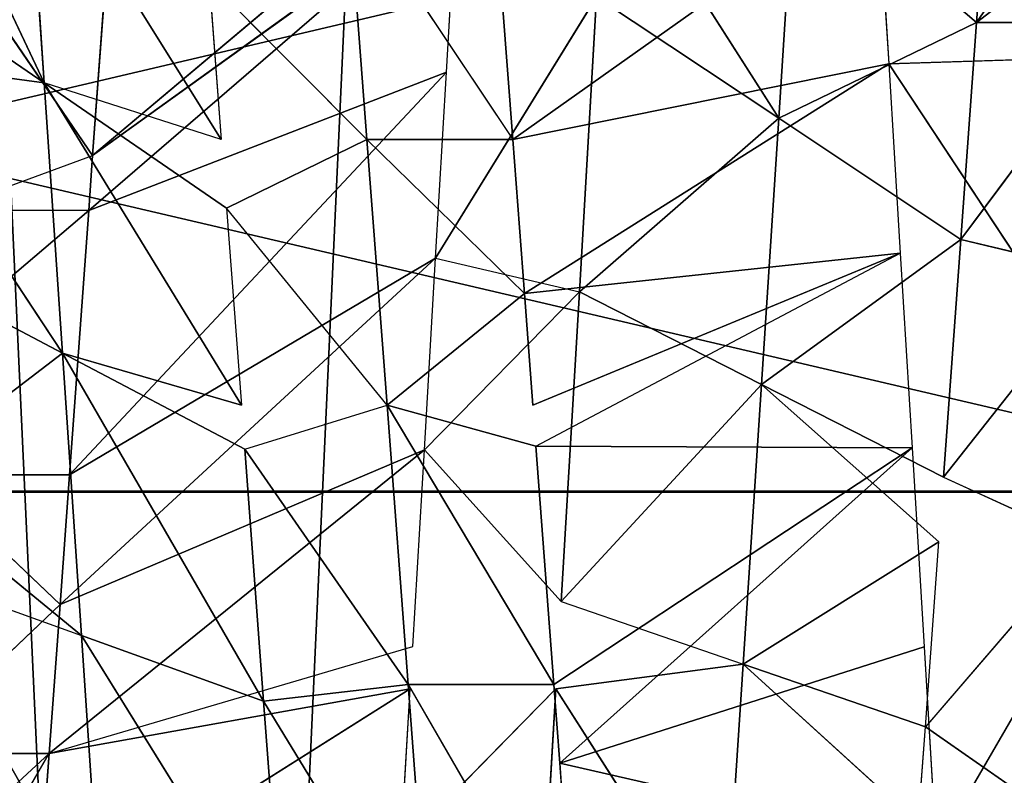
# Model space of a CAD drawing. Extents: x 143 to 263, y -61 to 82.
# Tile 286 of 656: x 154.066 to 154.657, y 72.515 to 72.969. Entities that reach past the tile are written whole.
import ezdxf

# ---------------------------------------------------------------- set-up
doc = ezdxf.new("R2010")
doc.units = 0
doc.header["$LTSCALE"] = 25.4
doc.layers.get('0').update_dxf_attribs({"color": 13, "linetype": 'CONTINUOUS'})

# ---------------------------------------------------------------- blocks, each defined once
blk = doc.blocks.new('ICE-BALL-8126_STL')
at = {"color": 41}
for p, q in [((9.54699, -48.99769, 93.24256), (9.54699, -50.79876, 93.24256)), ((9.54699, -48.99769, 93.24256), (9.54699, -50.79876, 93.24256)), ((9.5475, -50.79876, 96.6234), (9.5475, -48.99769, 96.6234)), ((9.5475, -50.79876, 96.6234), (9.5475, -48.99769, 96.6234)), ((9.26555, -49.22311, 93.54403), (9.26555, -49.13561, 93.54403)), ((9.26555, -49.13561, 93.54403), (9.3957, -49.23253, 93.48266)), ((9.26555, -49.13561, 93.54403), (9.3957, -49.23253, 93.48266)), ((9.26555, -49.22311, 93.54403), (9.26555, -49.13561, 93.54403)), ((9.41636, -49.14652, 93.47423), (9.3957, -49.23253, 93.48266)), ((9.41636, -49.14652, 93.47423), (9.3957, -49.23253, 93.48266)), ((9.53855, -49.24291, 93.43109), (9.41636, -49.14652, 93.47423)), ((9.53855, -49.24291, 93.43109), (9.41636, -49.14652, 93.47423)), ((9.53855, -49.24291, 93.43109), (9.57739, -49.15824, 93.4197)), ((9.57739, -49.15824, 93.4197), (9.68833, -49.25386, 93.39302)), ((9.76184, -49.24736, 96.86832), (9.62509, -49.1681, 96.84653)), ((9.74643, -49.17062, 93.38239), (9.68833, -49.25386, 93.39302)), ((9.29033, -49.27592, 96.74919), (9.43624, -49.17954, 96.79964)), ((9.28754, -49.18859, 96.7481), (9.29033, -49.27592, 96.74919)), ((9.26555, -49.22311, 93.54403), (9.12186, -49.21192, 93.63011)), ((9.26555, -49.22311, 93.54403), (9.12186, -49.21192, 93.63011)), ((9.26555, -49.22311, 93.54403), (9.17215, -49.33217, 93.37914)), ((9.26555, -49.22311, 93.54403), (9.17215, -49.33217, 93.37914)), ((9.3957, -49.23253, 93.48266), (9.26555, -49.22311, 93.54403)), ((9.3957, -49.23253, 93.48266), (9.26555, -49.22311, 93.54403)), ((9.32284, -49.3419, 93.30779), (9.26555, -49.22311, 93.54403)), ((9.32284, -49.3419, 93.30779), (9.26555, -49.22311, 93.54403)), ((9.3957, -49.23253, 93.48266), (9.32284, -49.3419, 93.30779)), ((9.3957, -49.23253, 93.48266), (9.32284, -49.3419, 93.30779)), ((9.53855, -49.24291, 93.43109), (9.3957, -49.23253, 93.48266)), ((9.3957, -49.23253, 93.48266), (9.48291, -49.35228, 93.25)), ((9.3957, -49.23253, 93.48266), (9.48291, -49.35228, 93.25)), ((9.53855, -49.24291, 93.43109), (9.3957, -49.23253, 93.48266)), ((9.53855, -49.24291, 93.43109), (9.48291, -49.35228, 93.25)), ((9.48291, -49.35228, 93.25), (9.57739, -49.24574, 93.4197)), ((9.57739, -49.24574, 93.4197), (9.65075, -49.36323, 93.20734)), ((9.57739, -49.24574, 93.4197), (9.65075, -49.36323, 93.20734)), ((9.68833, -49.25386, 93.39302), (9.57739, -49.24574, 93.4197)), ((9.64043, -49.25468, 96.84947), (9.76184, -49.24736, 96.86832)), ((9.76184, -49.24736, 96.86832), (9.71029, -49.47343, 96.47708)), ((9.76184, -49.24736, 96.86832), (9.71029, -49.47343, 96.47708)), ((9.68833, -49.25386, 93.39302), (9.65075, -49.36323, 93.20734)), ((9.68833, -49.25386, 93.39302), (9.65075, -49.36323, 93.20734)), ((9.74643, -49.25812, 93.38239), (9.68833, -49.25386, 93.39302)), ((9.52093, -49.2619, 96.82315), (9.64043, -49.25468, 96.84947)), ((9.64043, -49.25468, 96.84947), (9.71029, -49.47343, 96.47708)), ((9.64043, -49.25468, 96.84947), (9.71029, -49.47343, 96.47708)), ((9.65075, -49.36323, 93.20734), (9.74643, -49.25812, 93.38239)), ((9.65075, -49.36323, 93.20734), (9.74643, -49.25812, 93.38239)), ((9.40402, -49.269, 96.7896), (9.52093, -49.2619, 96.82315)), ((9.51982, -49.48775, 96.42885), (9.52093, -49.2619, 96.82315)), ((9.51982, -49.48775, 96.42885), (9.52093, -49.2619, 96.82315)), ((9.66308, -49.47697, 96.46748), (9.52093, -49.2619, 96.82315)), ((9.66308, -49.47697, 96.46748), (9.52093, -49.2619, 96.82315)), ((9.71029, -49.47343, 96.47708), (9.52093, -49.2619, 96.82315)), ((9.71029, -49.47343, 96.47708), (9.52093, -49.2619, 96.82315)), ((9.29033, -49.27592, 96.74919), (9.40402, -49.269, 96.7896)), ((9.42822, -49.49467, 96.39629), (9.40402, -49.269, 96.7896)), ((9.42822, -49.49467, 96.39629), (9.40402, -49.269, 96.7896)), ((9.49517, -49.48961, 96.42071), (9.40402, -49.269, 96.7896)), ((9.51982, -49.48775, 96.42885), (9.40402, -49.269, 96.7896)), ((9.18043, -49.28264, 96.70232), (9.29033, -49.27592, 96.74919)), ((9.33583, -49.50169, 96.35674), (9.29033, -49.27592, 96.74919)), ((9.33583, -49.50169, 96.35674), (9.29033, -49.27592, 96.74919)), ((9.42822, -49.49467, 96.39629), (9.29033, -49.27592, 96.74919)), ((9.42822, -49.49467, 96.39629), (9.29033, -49.27592, 96.74919)), ((9.33583, -49.50169, 96.35674), (9.18043, -49.28264, 96.70232)), ((9.33583, -49.50169, 96.35674), (9.18043, -49.28264, 96.70232)), ((9.17215, -49.33217, 93.37914), (9.32284, -49.3419, 93.30779)), ((9.17215, -49.33217, 93.37914), (9.32284, -49.3419, 93.30779)), ((9.15969, -49.44602, 93.17326), (9.32284, -49.3419, 93.30779)), ((9.15969, -49.44602, 93.17326), (9.32284, -49.3419, 93.30779)), ((9.24997, -49.45128, 93.13292), (9.32284, -49.3419, 93.30779)), ((9.24997, -49.45128, 93.13292), (9.32284, -49.3419, 93.30779)), ((9.48291, -49.35228, 93.25), (9.32284, -49.3419, 93.30779)), ((9.32284, -49.3419, 93.30779), (9.42727, -49.46166, 93.06892)), ((9.32284, -49.3419, 93.30779), (9.42727, -49.46166, 93.06892)), ((9.48291, -49.35228, 93.25), (9.32284, -49.3419, 93.30779)), ((9.48291, -49.35228, 93.25), (9.42727, -49.46166, 93.06892)), ((9.48291, -49.35228, 93.25), (9.42727, -49.46166, 93.06892)), ((9.65075, -49.36323, 93.20734), (9.48291, -49.35228, 93.25)), ((9.65075, -49.36323, 93.20734), (9.48291, -49.35228, 93.25)), ((9.61317, -49.47261, 93.02167), (9.48291, -49.35228, 93.25)), ((9.61317, -49.47261, 93.02167), (9.48291, -49.35228, 93.25)), ((9.61317, -49.47261, 93.02167), (9.65075, -49.36323, 93.20734)), ((9.82416, -49.37461, 93.18116), (9.65075, -49.36323, 93.20734)), ((9.82416, -49.37461, 93.18116), (9.65075, -49.36323, 93.20734)), ((9.66559, -49.4757, 93.0118), (9.65075, -49.36323, 93.20734)), ((9.66559, -49.4757, 93.0118), (9.82416, -49.37461, 93.18116)), ((9.66559, -49.4757, 93.0118), (9.82416, -49.37461, 93.18116)), ((9.24997, -49.45128, 93.13292), (9.42727, -49.46166, 93.06892)), ((9.40692, -49.54796, 93.07529), (9.24997, -49.45128, 93.13292)), ((9.24997, -49.45128, 93.13292), (9.42727, -49.46166, 93.06892)), ((9.40692, -49.54796, 93.07529), (9.42727, -49.46166, 93.06892)), ((9.42727, -49.46166, 93.06892), (9.61317, -49.47261, 93.02167)), ((9.52209, -49.55473, 93.04238), (9.42727, -49.46166, 93.06892)), ((9.42727, -49.46166, 93.06892), (9.61317, -49.47261, 93.02167)), ((9.66308, -49.56447, 96.46748), (9.83671, -49.46398, 96.49551)), ((9.71029, -49.47343, 96.47708), (9.83671, -49.46398, 96.49551)), ((9.52209, -49.55473, 93.04238), (9.61317, -49.47261, 93.02167)), ((9.49517, -49.57711, 96.42071), (9.66308, -49.47697, 96.46748)), ((9.49517, -49.57711, 96.42071), (9.66308, -49.47697, 96.46748)), ((9.51982, -49.48775, 96.42885), (9.66308, -49.47697, 96.46748)), ((9.51982, -49.48775, 96.42885), (9.66308, -49.47697, 96.46748)), ((9.66308, -49.47697, 96.46748), (9.71029, -49.47343, 96.47708)), ((9.66308, -49.56447, 96.46748), (9.66308, -49.47697, 96.46748)), ((9.66559, -49.4757, 93.0118), (9.80524, -49.48399, 92.99266)), ((9.76053, -49.56883, 92.99767), (9.66559, -49.4757, 93.0118)), ((9.66559, -49.4757, 93.0118), (9.80524, -49.48399, 92.99266)), ((9.42822, -49.49467, 96.39629), (9.49517, -49.48961, 96.42071)), ((9.51982, -49.48775, 96.42885), (9.49517, -49.57711, 96.42071)), ((9.33583, -49.50169, 96.35674), (9.42822, -49.49467, 96.39629)), ((9.42822, -49.49467, 96.39629), (9.33583, -49.58918, 96.35674)), ((9.49517, -49.57711, 96.42071), (9.42822, -49.49467, 96.39629)), ((9.18746, -49.60051, 96.2776), (9.33583, -49.50169, 96.35674)), ((9.25459, -49.50788, 96.31593), (9.33583, -49.50169, 96.35674)), ((9.33583, -49.58918, 96.35674), (9.33583, -49.50169, 96.35674)), ((9.34542, -49.75389, 93.50465), (9.15968, -49.53352, 93.17326)), ((9.34542, -49.75389, 93.50465), (9.15968, -49.53352, 93.17326)), ((9.29525, -49.54142, 93.11472), (9.18757, -49.53514, 93.16022)), ((9.37844, -49.75628, 93.48997), (9.18757, -49.53514, 93.16022)), ((9.37844, -49.75628, 93.48997), (9.18757, -49.53514, 93.16022)), ((9.34542, -49.75389, 93.50465), (9.18757, -49.53514, 93.16022)), ((9.34542, -49.75389, 93.50465), (9.18757, -49.53514, 93.16022)), ((9.40692, -49.54796, 93.07529), (9.29525, -49.54142, 93.11472)), ((9.53714, -49.7678, 93.43153), (9.29525, -49.54142, 93.11472)), ((9.53714, -49.7678, 93.43153), (9.29525, -49.54142, 93.11472)), ((9.37844, -49.75628, 93.48997), (9.29525, -49.54142, 93.11472)), ((9.37844, -49.75628, 93.48997), (9.29525, -49.54142, 93.11472)), ((9.52209, -49.55473, 93.04238), (9.40692, -49.54796, 93.07529)), ((9.61494, -49.77348, 93.40971), (9.40692, -49.54796, 93.07529)), ((9.61494, -49.77348, 93.40971), (9.40692, -49.54796, 93.07529)), ((9.53714, -49.7678, 93.43153), (9.40692, -49.54796, 93.07529)), ((9.53714, -49.7678, 93.43153), (9.40692, -49.54796, 93.07529)), ((9.64016, -49.5617, 93.0164), (9.52209, -49.55473, 93.04238)), ((9.70446, -49.78004, 93.38985), (9.52209, -49.55473, 93.04238)), ((9.70446, -49.78004, 93.38985), (9.52209, -49.55473, 93.04238)), ((9.61494, -49.77348, 93.40971), (9.52209, -49.55473, 93.04238)), ((9.61494, -49.77348, 93.40971), (9.52209, -49.55473, 93.04238)), ((9.66308, -49.56447, 96.46748), (9.83671, -49.55148, 96.49551)), ((9.66308, -49.56447, 96.46748), (9.83671, -49.55148, 96.49551)), ((9.83671, -49.55148, 96.49551), (9.67293, -49.65123, 96.4696)), ((9.83671, -49.55148, 96.49551), (9.67293, -49.65123, 96.4696)), ((9.66308, -49.56447, 96.46748), (9.49517, -49.57711, 96.42071)), ((9.66308, -49.56447, 96.46748), (9.49517, -49.57711, 96.42071)), ((9.52165, -49.66261, 96.42944), (9.66308, -49.56447, 96.46748)), ((9.52165, -49.66261, 96.42944), (9.66308, -49.56447, 96.46748)), ((9.70446, -49.78004, 93.38985), (9.64016, -49.5617, 93.0164)), ((9.66308, -49.56447, 96.46748), (9.67293, -49.65123, 96.4696)), ((9.66308, -49.56447, 96.46748), (9.67293, -49.65123, 96.4696)), ((9.76053, -49.56883, 92.99767), (9.6656, -49.56321, 93.0118)), ((9.80706, -49.78758, 93.37369), (9.6656, -49.56321, 93.0118)), ((9.80706, -49.78758, 93.37369), (9.6656, -49.56321, 93.0118)), ((9.70446, -49.78004, 93.38985), (9.6656, -49.56321, 93.0118)), ((9.33583, -49.58918, 96.35674), (9.49517, -49.57711, 96.42071)), ((9.33583, -49.58918, 96.35674), (9.49517, -49.57711, 96.42071)), ((9.49517, -49.57711, 96.42071), (9.37692, -49.67356, 96.37519)), ((9.52165, -49.66261, 96.42944), (9.49517, -49.57711, 96.42071)), ((9.33583, -49.58918, 96.35674), (9.18746, -49.60051, 96.2776)), ((9.33583, -49.58918, 96.35674), (9.18746, -49.60051, 96.2776)), ((9.24055, -49.68395, 96.30827), (9.33583, -49.58918, 96.35674)), ((9.33583, -49.58918, 96.35674), (9.37692, -49.67356, 96.37519)), ((9.82867, -49.63958, 96.49465), (9.63349, -49.7606, 96.6549)), ((9.82867, -49.63958, 96.49465), (9.63349, -49.7606, 96.6549)), ((9.67293, -49.65123, 96.4696), (9.82867, -49.63958, 96.49465)), ((9.67293, -49.65123, 96.4696), (9.82867, -49.63958, 96.49465)), ((9.46397, -49.77198, 96.60988), (9.67293, -49.65123, 96.4696)), ((9.46397, -49.77198, 96.60988), (9.67293, -49.65123, 96.4696)), ((9.52165, -49.66261, 96.42944), (9.67293, -49.65123, 96.4696)), ((9.52165, -49.66261, 96.42944), (9.67293, -49.65123, 96.4696)), ((9.63349, -49.7606, 96.6549), (9.67293, -49.65123, 96.4696)), ((9.63349, -49.7606, 96.6549), (9.67293, -49.65123, 96.4696)), ((9.30179, -49.78294, 96.5491), (9.49517, -49.66461, 96.42071)), ((9.30179, -49.78294, 96.5491), (9.49517, -49.66461, 96.42071)), ((9.37692, -49.67356, 96.37519), (9.49517, -49.66461, 96.42071)), ((9.52165, -49.66261, 96.42944), (9.46397, -49.77198, 96.60988)), ((9.46397, -49.77198, 96.60988), (9.49517, -49.66461, 96.42071)), ((9.37692, -49.67356, 96.37519), (9.30179, -49.78294, 96.5491)), ((9.33583, -49.67669, 96.35674), (9.14897, -49.79332, 96.47411)), ((9.33583, -49.67669, 96.35674), (9.14897, -49.79332, 96.47411)), ((9.24055, -49.68395, 96.30827), (9.33583, -49.67669, 96.35674)), ((9.33583, -49.67669, 96.35674), (9.30179, -49.78294, 96.5491)), ((9.34542, -49.75389, 93.50465), (9.22988, -49.74545, 93.56348)), ((9.63349, -49.7606, 96.6549), (9.80801, -49.74895, 96.68297)), ((9.63349, -49.7606, 96.6549), (9.80801, -49.74895, 96.68297)), ((9.22988, -49.83295, 93.56348), (9.34542, -49.75389, 93.50465)), ((9.37844, -49.75628, 93.48997), (9.34542, -49.75389, 93.50465)), ((9.37844, -49.84378, 93.48997), (9.34542, -49.75389, 93.50465)), ((9.53714, -49.7678, 93.43153), (9.37844, -49.75628, 93.48997)), ((9.53714, -49.7678, 93.43153), (9.37844, -49.75628, 93.48997)), ((9.37844, -49.75628, 93.48997), (9.37844, -49.84378, 93.48997)), ((9.46397, -49.77198, 96.60988), (9.63349, -49.7606, 96.6549)), ((9.46397, -49.77198, 96.60988), (9.63349, -49.7606, 96.6549)), ((9.54135, -49.87317, 96.8282), (9.63349, -49.7606, 96.6549)), ((9.59405, -49.86998, 96.84019), (9.63349, -49.7606, 96.6549)), ((9.61494, -49.77348, 93.40971), (9.53714, -49.7678, 93.43153)), ((9.53714, -49.7678, 93.43153), (9.53714, -49.8553, 93.43153)), ((9.28754, -49.88859, 96.7481), (9.46397, -49.77198, 96.60988)), ((9.28754, -49.88859, 96.7481), (9.46397, -49.77198, 96.60988)), ((9.46397, -49.77198, 96.60988), (9.30179, -49.78294, 96.5491)), ((9.46397, -49.77198, 96.60988), (9.30179, -49.78294, 96.5491)), ((9.40629, -49.88136, 96.79033), (9.46397, -49.77198, 96.60988)), ((9.40629, -49.88136, 96.79033), (9.46397, -49.77198, 96.60988)), ((9.54135, -49.87317, 96.8282), (9.46397, -49.77198, 96.60988)), ((9.54135, -49.87317, 96.8282), (9.46397, -49.77198, 96.60988)), ((9.61494, -49.77348, 93.40971), (9.53714, -49.8553, 93.43153)), ((9.70446, -49.78004, 93.38985), (9.61494, -49.77348, 93.40971)), ((9.61494, -49.77348, 93.40971), (9.70446, -49.86754, 93.38985)), ((9.80706, -49.78758, 93.37369), (9.70446, -49.78004, 93.38985)), ((9.87769, -49.88029, 93.36656), (9.70446, -49.78004, 93.38985)), ((9.70446, -49.86754, 93.38985), (9.70446, -49.78004, 93.38985)), ((9.30179, -49.78294, 96.5491), (9.04701, -49.90334, 96.63418)), ((9.30179, -49.78294, 96.5491), (9.04701, -49.90334, 96.63418)), ((9.14897, -49.79332, 96.47411), (9.30179, -49.78294, 96.5491)), ((9.14897, -49.79332, 96.47411), (9.30179, -49.78294, 96.5491)), ((9.22666, -49.89231, 96.72301), (9.30179, -49.78294, 96.5491)), ((9.22666, -49.89231, 96.72301), (9.30179, -49.78294, 96.5491)), ((9.28754, -49.88859, 96.7481), (9.30179, -49.78294, 96.5491)), ((9.28754, -49.88859, 96.7481), (9.30179, -49.78294, 96.5491))]:
    blk.add_line(p, q, dxfattribs=at)
mesh = blk.add_polyface(dxfattribs=at)
corners = [(9.54699, -50.79876, 93.24256), (9.125, -49.00351, 93.41737), (9.125, -50.80437, 93.41737), (9.54699, -48.99769, 93.24256)]
mesh.append_faces([[corners[k] for k in face] for face in [(0, 1, 2), (1, 0, 3)]], dxfattribs={"vtx0": -1, "color": 41})
mesh = blk.add_polyface(dxfattribs=at)
corners = [(9.5475, -48.99769, 96.6234), (9.125, -50.80437, 96.44846), (9.125, -49.00351, 96.44846), (9.5475, -50.79876, 96.6234)]
mesh.append_faces([[corners[k] for k in face] for face in [(0, 1, 2), (1, 0, 3)]], dxfattribs={"vtx0": -1, "color": 41})
mesh = blk.add_polyface(dxfattribs=at)
corners = [(9.54699, -50.79876, 93.24256), (10, -48.99556, 93.18291), (9.54699, -48.99769, 93.24256), (10, -50.79671, 93.18291)]
mesh.append_faces([[corners[k] for k in face] for face in [(0, 1, 2), (1, 0, 3)]], dxfattribs={"vtx0": -1, "color": 41})
mesh = blk.add_polyface(dxfattribs=at)
corners = [(10, -48.99556, 96.68291), (9.5475, -50.79876, 96.6234), (9.5475, -48.99769, 96.6234), (10, -50.79671, 96.68291)]
mesh.append_faces([[corners[k] for k in face] for face in [(0, 1, 2), (1, 0, 3)]], dxfattribs={"vtx0": -1, "color": 41})
mesh = blk.add_polyface(dxfattribs=at)
corners = [(9.26555, -49.22311, 93.54403), (9.12186, -49.12442, 93.63011), (9.12186, -49.21192, 93.63011), (9.12186, -49.03692, 93.63011), (9.26555, -49.13561, 93.54403)]
mesh.append_faces([[corners[k] for k in face] for face in [(0, 1, 2), (3, 0, 4)]], dxfattribs={"vtx0": -1, "color": 41})
mesh.append_faces([[corners[k] for k in face] for face in [(1, 0, 3)]], dxfattribs={"vtx0": -1, "vtx1": -1, "color": 41})
mesh = blk.add_polyface(dxfattribs=at)
corners = [(9.3957, -49.23253, 93.48266), (9.26555, -49.13561, 93.54403), (9.26555, -49.22311, 93.54403)]
mesh.append_faces([[corners[k] for k in face] for face in [(0, 1, 2)]], dxfattribs={"color": 41})
mesh = blk.add_polyface(dxfattribs=at)
corners = [(9.41636, -49.14652, 93.47423), (9.26555, -49.13561, 93.54403), (9.3957, -49.23253, 93.48266)]
mesh.append_faces([[corners[k] for k in face] for face in [(0, 1, 2)]], dxfattribs={"color": 41})
mesh = blk.add_polyface(dxfattribs=at)
corners = [(9.53855, -49.24291, 93.43109), (9.41636, -49.14652, 93.47423), (9.3957, -49.23253, 93.48266)]
mesh.append_faces([[corners[k] for k in face] for face in [(0, 1, 2)]], dxfattribs={"color": 41})
mesh = blk.add_polyface(dxfattribs=at)
corners = [(9.57739, -49.15824, 93.4197), (9.41636, -49.14652, 93.47423), (9.53855, -49.24291, 93.43109)]
mesh.append_faces([[corners[k] for k in face] for face in [(0, 1, 2)]], dxfattribs={"color": 41})
mesh = blk.add_polyface(dxfattribs=at)
corners = [(9.74643, -49.17062, 93.38239), (9.57739, -49.15824, 93.4197), (9.68833, -49.25386, 93.39302)]
mesh.append_faces([[corners[k] for k in face] for face in [(0, 1, 2)]], dxfattribs={"color": 41})
mesh = blk.add_polyface(dxfattribs=at)
corners = [(9.80371, -49.15734, 96.87301), (9.76184, -49.24736, 96.86832), (9.62509, -49.1681, 96.84653)]
mesh.append_faces([[corners[k] for k in face] for face in [(0, 1, 2)]], dxfattribs={"color": 41})
mesh = blk.add_polyface(dxfattribs=at)
corners = [(23, -49.17873, 107.66647), (0, -50.23174, 102.62744), (23, -50.23174, 102.62744), (0, -49.17873, 107.66647)]
mesh.append_faces([[corners[k] for k in face] for face in [(0, 1, 2), (1, 0, 3)]], dxfattribs={"vtx0": -1, "color": 41})
mesh = blk.add_polyface(dxfattribs=at)
corners = [(23, -50.23174, 87.23838), (0, -49.17873, 82.19936), (23, -49.17873, 82.19936), (0, -50.23174, 87.23838)]
mesh.append_faces([[corners[k] for k in face] for face in [(0, 1, 2), (1, 0, 3)]], dxfattribs={"vtx0": -1, "color": 41})
mesh = blk.add_polyface(dxfattribs=at)
corners = [(9.43624, -49.17954, 96.79964), (9.29033, -49.27592, 96.74919), (9.28754, -49.18859, 96.7481)]
mesh.append_faces([[corners[k] for k in face] for face in [(0, 1, 2)]], dxfattribs={"color": 41})
mesh = blk.add_polyface(dxfattribs=at)
corners = [(9.12186, -49.21192, 93.63011), (9.17215, -49.33217, 93.37914), (9.26555, -49.22311, 93.54403)]
mesh.append_faces([[corners[k] for k in face] for face in [(0, 1, 2)]], dxfattribs={"color": 41})
mesh = blk.add_polyface(dxfattribs=at)
corners = [(9.26555, -49.22311, 93.54403), (9.17215, -49.33217, 93.37914), (9.32284, -49.3419, 93.30779)]
mesh.append_faces([[corners[k] for k in face] for face in [(0, 1, 2)]], dxfattribs={"color": 41})
mesh = blk.add_polyface(dxfattribs=at)
corners = [(9.26555, -49.22311, 93.54403), (9.32284, -49.3419, 93.30779), (9.3957, -49.23253, 93.48266)]
mesh.append_faces([[corners[k] for k in face] for face in [(0, 1, 2)]], dxfattribs={"color": 41})
mesh = blk.add_polyface(dxfattribs=at)
corners = [(9.3957, -49.23253, 93.48266), (9.32284, -49.3419, 93.30779), (9.48291, -49.35228, 93.25)]
mesh.append_faces([[corners[k] for k in face] for face in [(0, 1, 2)]], dxfattribs={"color": 41})
mesh = blk.add_polyface(dxfattribs=at)
corners = [(9.3957, -49.23253, 93.48266), (9.48291, -49.35228, 93.25), (9.53855, -49.24291, 93.43109)]
mesh.append_faces([[corners[k] for k in face] for face in [(0, 1, 2)]], dxfattribs={"color": 41})
mesh = blk.add_polyface(dxfattribs=at)
corners = [(9.57739, -49.24574, 93.4197), (9.48291, -49.35228, 93.25), (9.65075, -49.36323, 93.20734)]
mesh.append_faces([[corners[k] for k in face] for face in [(0, 1, 2)]], dxfattribs={"color": 41})
mesh = blk.add_polyface(dxfattribs=at)
corners = [(9.57739, -49.24574, 93.4197), (9.65075, -49.36323, 93.20734), (9.68833, -49.25386, 93.39302)]
mesh.append_faces([[corners[k] for k in face] for face in [(0, 1, 2)]], dxfattribs={"color": 41})
mesh = blk.add_polyface(dxfattribs=at)
corners = [(9.76184, -49.24736, 96.86832), (9.71029, -49.47343, 96.47708), (9.64043, -49.25468, 96.84947)]
mesh.append_faces([[corners[k] for k in face] for face in [(0, 1, 2)]], dxfattribs={"color": 41})
mesh = blk.add_polyface(dxfattribs=at)
corners = [(9.76184, -49.24736, 96.86832), (9.83671, -49.46398, 96.49551), (9.71029, -49.47343, 96.47708)]
mesh.append_faces([[corners[k] for k in face] for face in [(0, 1, 2)]], dxfattribs={"color": 41})
mesh = blk.add_polyface(dxfattribs=at)
corners = [(9.68833, -49.25386, 93.39302), (9.65075, -49.36323, 93.20734), (9.74643, -49.25812, 93.38239)]
mesh.append_faces([[corners[k] for k in face] for face in [(0, 1, 2)]], dxfattribs={"color": 41})
mesh = blk.add_polyface(dxfattribs=at)
corners = [(9.64043, -49.25468, 96.84947), (9.71029, -49.47343, 96.47708), (9.52093, -49.2619, 96.82315)]
mesh.append_faces([[corners[k] for k in face] for face in [(0, 1, 2)]], dxfattribs={"color": 41})
mesh = blk.add_polyface(dxfattribs=at)
corners = [(9.74643, -49.25812, 93.38239), (9.65075, -49.36323, 93.20734), (9.82416, -49.37461, 93.18116)]
mesh.append_faces([[corners[k] for k in face] for face in [(0, 1, 2)]], dxfattribs={"color": 41})
mesh = blk.add_polyface(dxfattribs=at)
corners = [(9.52093, -49.2619, 96.82315), (9.51982, -49.48775, 96.42885), (9.40402, -49.269, 96.7896)]
mesh.append_faces([[corners[k] for k in face] for face in [(0, 1, 2)]], dxfattribs={"color": 41})
mesh = blk.add_polyface(dxfattribs=at)
corners = [(9.52093, -49.2619, 96.82315), (9.66308, -49.47697, 96.46748), (9.51982, -49.48775, 96.42885)]
mesh.append_faces([[corners[k] for k in face] for face in [(0, 1, 2)]], dxfattribs={"color": 41})
mesh = blk.add_polyface(dxfattribs=at)
corners = [(9.52093, -49.2619, 96.82315), (9.71029, -49.47343, 96.47708), (9.66308, -49.47697, 96.46748)]
mesh.append_faces([[corners[k] for k in face] for face in [(0, 1, 2)]], dxfattribs={"color": 41})
mesh = blk.add_polyface(dxfattribs=at)
corners = [(9.40402, -49.269, 96.7896), (9.42822, -49.49467, 96.39629), (9.29033, -49.27592, 96.74919)]
mesh.append_faces([[corners[k] for k in face] for face in [(0, 1, 2)]], dxfattribs={"color": 41})
mesh = blk.add_polyface(dxfattribs=at)
corners = [(9.40402, -49.269, 96.7896), (9.49517, -49.48961, 96.42071), (9.42822, -49.49467, 96.39629)]
mesh.append_faces([[corners[k] for k in face] for face in [(0, 1, 2)]], dxfattribs={"color": 41})
mesh = blk.add_polyface(dxfattribs=at)
corners = [(9.29033, -49.27592, 96.74919), (9.33583, -49.50169, 96.35674), (9.18043, -49.28264, 96.70232)]
mesh.append_faces([[corners[k] for k in face] for face in [(0, 1, 2)]], dxfattribs={"color": 41})
mesh = blk.add_polyface(dxfattribs=at)
corners = [(9.29033, -49.27592, 96.74919), (9.42822, -49.49467, 96.39629), (9.33583, -49.50169, 96.35674)]
mesh.append_faces([[corners[k] for k in face] for face in [(0, 1, 2)]], dxfattribs={"color": 41})
mesh = blk.add_polyface(dxfattribs=at)
corners = [(9.18043, -49.28264, 96.70232), (9.33583, -49.50169, 96.35674), (9.25459, -49.50788, 96.31593)]
mesh.append_faces([[corners[k] for k in face] for face in [(0, 1, 2)]], dxfattribs={"color": 41})
mesh = blk.add_polyface(dxfattribs=at)
corners = [(9.17215, -49.33217, 93.37914), (9.15969, -49.44602, 93.17326), (9.32284, -49.3419, 93.30779)]
mesh.append_faces([[corners[k] for k in face] for face in [(0, 1, 2)]], dxfattribs={"color": 41})
mesh = blk.add_polyface(dxfattribs=at)
corners = [(9.32284, -49.3419, 93.30779), (9.15969, -49.44602, 93.17326), (9.24997, -49.45128, 93.13292)]
mesh.append_faces([[corners[k] for k in face] for face in [(0, 1, 2)]], dxfattribs={"color": 41})
mesh = blk.add_polyface(dxfattribs=at)
corners = [(9.32284, -49.3419, 93.30779), (9.24997, -49.45128, 93.13292), (9.42727, -49.46166, 93.06892)]
mesh.append_faces([[corners[k] for k in face] for face in [(0, 1, 2)]], dxfattribs={"color": 41})
mesh = blk.add_polyface(dxfattribs=at)
corners = [(9.32284, -49.3419, 93.30779), (9.42727, -49.46166, 93.06892), (9.48291, -49.35228, 93.25)]
mesh.append_faces([[corners[k] for k in face] for face in [(0, 1, 2)]], dxfattribs={"color": 41})
mesh = blk.add_polyface(dxfattribs=at)
corners = [(9.48291, -49.35228, 93.25), (9.42727, -49.46166, 93.06892), (9.61317, -49.47261, 93.02167)]
mesh.append_faces([[corners[k] for k in face] for face in [(0, 1, 2)]], dxfattribs={"color": 41})
mesh = blk.add_polyface(dxfattribs=at)
corners = [(9.48291, -49.35228, 93.25), (9.61317, -49.47261, 93.02167), (9.65075, -49.36323, 93.20734)]
mesh.append_faces([[corners[k] for k in face] for face in [(0, 1, 2)]], dxfattribs={"color": 41})
mesh = blk.add_polyface(dxfattribs=at)
corners = [(9.65075, -49.36323, 93.20734), (9.66559, -49.4757, 93.0118), (9.82416, -49.37461, 93.18116)]
mesh.append_faces([[corners[k] for k in face] for face in [(0, 1, 2)]], dxfattribs={"color": 41})
mesh = blk.add_polyface(dxfattribs=at)
corners = [(9.82416, -49.37461, 93.18116), (9.66559, -49.4757, 93.0118), (9.80524, -49.48399, 92.99266)]
mesh.append_faces([[corners[k] for k in face] for face in [(0, 1, 2)]], dxfattribs={"color": 41})
mesh = blk.add_polyface(dxfattribs=at)
corners = [(9.42727, -49.46166, 93.06892), (9.24997, -49.45128, 93.13292), (9.40692, -49.54796, 93.07529)]
mesh.append_faces([[corners[k] for k in face] for face in [(0, 1, 2)]], dxfattribs={"color": 41})
mesh = blk.add_polyface(dxfattribs=at)
corners = [(9.61317, -49.47261, 93.02167), (9.42727, -49.46166, 93.06892), (9.52209, -49.55473, 93.04238)]
mesh.append_faces([[corners[k] for k in face] for face in [(0, 1, 2)]], dxfattribs={"color": 41})
mesh = blk.add_polyface(dxfattribs=at)
corners = [(9.83671, -49.55148, 96.49551), (9.66308, -49.56447, 96.46748), (9.83671, -49.46398, 96.49551)]
mesh.append_faces([[corners[k] for k in face] for face in [(0, 1, 2)]], dxfattribs={"color": 41})
mesh = blk.add_polyface(dxfattribs=at)
corners = [(9.66308, -49.47697, 96.46748), (9.49517, -49.57711, 96.42071), (9.51982, -49.48775, 96.42885)]
mesh.append_faces([[corners[k] for k in face] for face in [(0, 1, 2)]], dxfattribs={"color": 41})
mesh = blk.add_polyface(dxfattribs=at)
corners = [(9.66308, -49.56447, 96.46748), (9.49517, -49.57711, 96.42071), (9.66308, -49.47697, 96.46748)]
mesh.append_faces([[corners[k] for k in face] for face in [(0, 1, 2)]], dxfattribs={"color": 41})
mesh = blk.add_polyface(dxfattribs=at)
corners = [(9.80524, -49.48399, 92.99266), (9.66559, -49.4757, 93.0118), (9.76053, -49.56883, 92.99767)]
mesh.append_faces([[corners[k] for k in face] for face in [(0, 1, 2)]], dxfattribs={"color": 41})
mesh = blk.add_polyface(dxfattribs=at)
corners = [(9.49517, -49.57711, 96.42071), (9.33583, -49.58918, 96.35674), (9.42822, -49.49467, 96.39629)]
mesh.append_faces([[corners[k] for k in face] for face in [(0, 1, 2)]], dxfattribs={"color": 41})
mesh = blk.add_polyface(dxfattribs=at)
corners = [(9.33583, -49.58918, 96.35674), (9.18746, -49.60051, 96.2776), (9.33583, -49.50169, 96.35674)]
mesh.append_faces([[corners[k] for k in face] for face in [(0, 1, 2)]], dxfattribs={"color": 41})
mesh = blk.add_polyface(dxfattribs=at)
corners = [(9.34542, -49.75389, 93.50465), (9.18757, -49.53514, 93.16022), (9.15968, -49.53352, 93.17326)]
mesh.append_faces([[corners[k] for k in face] for face in [(0, 1, 2)]], dxfattribs={"color": 41})
mesh = blk.add_polyface(dxfattribs=at)
corners = [(9.22988, -49.74545, 93.56348), (9.34542, -49.75389, 93.50465), (9.15968, -49.53352, 93.17326)]
mesh.append_faces([[corners[k] for k in face] for face in [(0, 1, 2)]], dxfattribs={"color": 41})
mesh = blk.add_polyface(dxfattribs=at)
corners = [(9.37844, -49.75628, 93.48997), (9.29525, -49.54142, 93.11472), (9.18757, -49.53514, 93.16022)]
mesh.append_faces([[corners[k] for k in face] for face in [(0, 1, 2)]], dxfattribs={"color": 41})
mesh = blk.add_polyface(dxfattribs=at)
corners = [(9.34542, -49.75389, 93.50465), (9.37844, -49.75628, 93.48997), (9.18757, -49.53514, 93.16022)]
mesh.append_faces([[corners[k] for k in face] for face in [(0, 1, 2)]], dxfattribs={"color": 41})
mesh = blk.add_polyface(dxfattribs=at)
corners = [(9.53714, -49.7678, 93.43153), (9.40692, -49.54796, 93.07529), (9.29525, -49.54142, 93.11472)]
mesh.append_faces([[corners[k] for k in face] for face in [(0, 1, 2)]], dxfattribs={"color": 41})
mesh = blk.add_polyface(dxfattribs=at)
corners = [(9.37844, -49.75628, 93.48997), (9.53714, -49.7678, 93.43153), (9.29525, -49.54142, 93.11472)]
mesh.append_faces([[corners[k] for k in face] for face in [(0, 1, 2)]], dxfattribs={"color": 41})
mesh = blk.add_polyface(dxfattribs=at)
corners = [(9.61494, -49.77348, 93.40971), (9.52209, -49.55473, 93.04238), (9.40692, -49.54796, 93.07529)]
mesh.append_faces([[corners[k] for k in face] for face in [(0, 1, 2)]], dxfattribs={"color": 41})
mesh = blk.add_polyface(dxfattribs=at)
corners = [(9.53714, -49.7678, 93.43153), (9.61494, -49.77348, 93.40971), (9.40692, -49.54796, 93.07529)]
mesh.append_faces([[corners[k] for k in face] for face in [(0, 1, 2)]], dxfattribs={"color": 41})
mesh = blk.add_polyface(dxfattribs=at)
corners = [(9.70446, -49.78004, 93.38985), (9.64016, -49.5617, 93.0164), (9.52209, -49.55473, 93.04238)]
mesh.append_faces([[corners[k] for k in face] for face in [(0, 1, 2)]], dxfattribs={"color": 41})
mesh = blk.add_polyface(dxfattribs=at)
corners = [(9.61494, -49.77348, 93.40971), (9.70446, -49.78004, 93.38985), (9.52209, -49.55473, 93.04238)]
mesh.append_faces([[corners[k] for k in face] for face in [(0, 1, 2)]], dxfattribs={"color": 41})
mesh = blk.add_polyface(dxfattribs=at)
corners = [(9.83671, -49.55148, 96.49551), (9.67293, -49.65123, 96.4696), (9.66308, -49.56447, 96.46748)]
mesh.append_faces([[corners[k] for k in face] for face in [(0, 1, 2)]], dxfattribs={"color": 41})
mesh = blk.add_polyface(dxfattribs=at)
corners = [(9.83671, -49.55148, 96.49551), (9.82867, -49.63958, 96.49465), (9.67293, -49.65123, 96.4696)]
mesh.append_faces([[corners[k] for k in face] for face in [(0, 1, 2)]], dxfattribs={"color": 41})
mesh = blk.add_polyface(dxfattribs=at)
corners = [(9.66308, -49.56447, 96.46748), (9.52165, -49.66261, 96.42944), (9.49517, -49.57711, 96.42071)]
mesh.append_faces([[corners[k] for k in face] for face in [(0, 1, 2)]], dxfattribs={"color": 41})
mesh = blk.add_polyface(dxfattribs=at)
corners = [(9.67293, -49.65123, 96.4696), (9.52165, -49.66261, 96.42944), (9.66308, -49.56447, 96.46748)]
mesh.append_faces([[corners[k] for k in face] for face in [(0, 1, 2)]], dxfattribs={"color": 41})
mesh = blk.add_polyface(dxfattribs=at)
corners = [(9.80706, -49.78758, 93.37369), (9.76053, -49.56883, 92.99767), (9.6656, -49.56321, 93.0118)]
mesh.append_faces([[corners[k] for k in face] for face in [(0, 1, 2)]], dxfattribs={"color": 41})
mesh = blk.add_polyface(dxfattribs=at)
corners = [(9.70446, -49.78004, 93.38985), (9.80706, -49.78758, 93.37369), (9.6656, -49.56321, 93.0118)]
mesh.append_faces([[corners[k] for k in face] for face in [(0, 1, 2)]], dxfattribs={"color": 41})
mesh = blk.add_polyface(dxfattribs=at)
corners = [(9.49517, -49.57711, 96.42071), (9.37692, -49.67356, 96.37519), (9.33583, -49.58918, 96.35674)]
mesh.append_faces([[corners[k] for k in face] for face in [(0, 1, 2)]], dxfattribs={"color": 41})
mesh = blk.add_polyface(dxfattribs=at)
corners = [(9.33583, -49.58918, 96.35674), (9.24055, -49.68395, 96.30827), (9.18746, -49.60051, 96.2776)]
mesh.append_faces([[corners[k] for k in face] for face in [(0, 1, 2)]], dxfattribs={"color": 41})
mesh = blk.add_polyface(dxfattribs=at)
corners = [(9.80801, -49.74895, 96.68297), (9.63349, -49.7606, 96.6549), (9.82867, -49.63958, 96.49465)]
mesh.append_faces([[corners[k] for k in face] for face in [(0, 1, 2)]], dxfattribs={"color": 41})
mesh = blk.add_polyface(dxfattribs=at)
corners = [(9.63349, -49.7606, 96.6549), (9.67293, -49.65123, 96.4696), (9.82867, -49.63958, 96.49465)]
mesh.append_faces([[corners[k] for k in face] for face in [(0, 1, 2)]], dxfattribs={"color": 41})
mesh = blk.add_polyface(dxfattribs=at)
corners = [(9.46397, -49.77198, 96.60988), (9.52165, -49.66261, 96.42944), (9.67293, -49.65123, 96.4696)]
mesh.append_faces([[corners[k] for k in face] for face in [(0, 1, 2)]], dxfattribs={"color": 41})
mesh = blk.add_polyface(dxfattribs=at)
corners = [(9.63349, -49.7606, 96.6549), (9.46397, -49.77198, 96.60988), (9.67293, -49.65123, 96.4696)]
mesh.append_faces([[corners[k] for k in face] for face in [(0, 1, 2)]], dxfattribs={"color": 41})
mesh = blk.add_polyface(dxfattribs=at)
corners = [(9.30179, -49.78294, 96.5491), (9.37692, -49.67356, 96.37519), (9.49517, -49.66461, 96.42071)]
mesh.append_faces([[corners[k] for k in face] for face in [(0, 1, 2)]], dxfattribs={"color": 41})
mesh = blk.add_polyface(dxfattribs=at)
corners = [(9.46397, -49.77198, 96.60988), (9.30179, -49.78294, 96.5491), (9.49517, -49.66461, 96.42071)]
mesh.append_faces([[corners[k] for k in face] for face in [(0, 1, 2)]], dxfattribs={"color": 41})
mesh = blk.add_polyface(dxfattribs=at)
corners = [(9.30179, -49.78294, 96.5491), (9.14897, -49.79332, 96.47411), (9.33583, -49.67669, 96.35674)]
mesh.append_faces([[corners[k] for k in face] for face in [(0, 1, 2)]], dxfattribs={"color": 41})
mesh = blk.add_polyface(dxfattribs=at)
corners = [(9.14897, -49.79332, 96.47411), (9.24055, -49.68395, 96.30827), (9.33583, -49.67669, 96.35674)]
mesh.append_faces([[corners[k] for k in face] for face in [(0, 1, 2)]], dxfattribs={"color": 41})
mesh = blk.add_polyface(dxfattribs=at)
corners = [(9.59405, -49.86998, 96.84019), (9.63349, -49.7606, 96.6549), (9.80801, -49.74895, 96.68297)]
mesh.append_faces([[corners[k] for k in face] for face in [(0, 1, 2)]], dxfattribs={"color": 41})
mesh = blk.add_polyface(dxfattribs=at)
corners = [(9.78735, -49.85833, 96.87128), (9.59405, -49.86998, 96.84019), (9.80801, -49.74895, 96.68297)]
mesh.append_faces([[corners[k] for k in face] for face in [(0, 1, 2)]], dxfattribs={"color": 41})
mesh = blk.add_polyface(dxfattribs=at)
corners = [(9.37844, -49.84378, 93.48997), (9.34542, -49.75389, 93.50465), (9.22988, -49.83295, 93.56348)]
mesh.append_faces([[corners[k] for k in face] for face in [(0, 1, 2)]], dxfattribs={"color": 41})
mesh = blk.add_polyface(dxfattribs=at)
corners = [(9.53714, -49.9428, 93.43153), (9.37844, -49.75628, 93.48997), (9.37844, -49.84378, 93.48997), (9.53714, -49.7678, 93.43153), (9.53714, -49.8553, 93.43153)]
mesh.append_faces([[corners[k] for k in face] for face in [(0, 1, 2), (3, 0, 4)]], dxfattribs={"vtx0": -1, "color": 41})
mesh.append_faces([[corners[k] for k in face] for face in [(1, 0, 3)]], dxfattribs={"vtx0": -1, "vtx1": -1, "color": 41})
mesh = blk.add_polyface(dxfattribs=at)
corners = [(9.54135, -49.87317, 96.8282), (9.46397, -49.77198, 96.60988), (9.63349, -49.7606, 96.6549)]
mesh.append_faces([[corners[k] for k in face] for face in [(0, 1, 2)]], dxfattribs={"color": 41})
mesh = blk.add_polyface(dxfattribs=at)
corners = [(9.28754, -49.88859, 96.7481), (9.30179, -49.78294, 96.5491), (9.46397, -49.77198, 96.60988)]
mesh.append_faces([[corners[k] for k in face] for face in [(0, 1, 2)]], dxfattribs={"color": 41})
mesh = blk.add_polyface(dxfattribs=at)
corners = [(9.40629, -49.88136, 96.79033), (9.28754, -49.88859, 96.7481), (9.46397, -49.77198, 96.60988)]
mesh.append_faces([[corners[k] for k in face] for face in [(0, 1, 2)]], dxfattribs={"color": 41})
mesh = blk.add_polyface(dxfattribs=at)
corners = [(9.54135, -49.87317, 96.8282), (9.40629, -49.88136, 96.79033), (9.46397, -49.77198, 96.60988)]
mesh.append_faces([[corners[k] for k in face] for face in [(0, 1, 2)]], dxfattribs={"color": 41})
mesh = blk.add_polyface(dxfattribs=at)
corners = [(9.70446, -49.86754, 93.38985), (9.61494, -49.77348, 93.40971), (9.53714, -49.8553, 93.43153)]
mesh.append_faces([[corners[k] for k in face] for face in [(0, 1, 2)]], dxfattribs={"color": 41})
mesh = blk.add_polyface(dxfattribs=at)
corners = [(9.87769, -49.96779, 93.36656), (9.70446, -49.78004, 93.38985), (9.70446, -49.86754, 93.38985), (9.87769, -49.88029, 93.36656)]
mesh.append_faces([[corners[k] for k in face] for face in [(0, 1, 2), (1, 0, 3)]], dxfattribs={"vtx0": -1, "color": 41})
mesh = blk.add_polyface(dxfattribs=at)
corners = [(9.22666, -49.89231, 96.72301), (9.04701, -49.90334, 96.63418), (9.30179, -49.78294, 96.5491)]
mesh.append_faces([[corners[k] for k in face] for face in [(0, 1, 2)]], dxfattribs={"color": 41})
mesh = blk.add_polyface(dxfattribs=at)
corners = [(9.04701, -49.90334, 96.63418), (9.14897, -49.79332, 96.47411), (9.30179, -49.78294, 96.5491)]
mesh.append_faces([[corners[k] for k in face] for face in [(0, 1, 2)]], dxfattribs={"color": 41})
mesh = blk.add_polyface(dxfattribs=at)
corners = [(9.28754, -49.88859, 96.7481), (9.22666, -49.89231, 96.72301), (9.30179, -49.78294, 96.5491)]
mesh.append_faces([[corners[k] for k in face] for face in [(0, 1, 2)]], dxfattribs={"color": 41})

msp = doc.modelspace()

# ---------------------------------------------------------------- block references
at = {"color": 0, "rotation": 270}
msp.add_blockref('ICE-BALL-8126_STL', (203.86356, 82.23263), dxfattribs=at)

doc.saveas('drawing.dxf')
